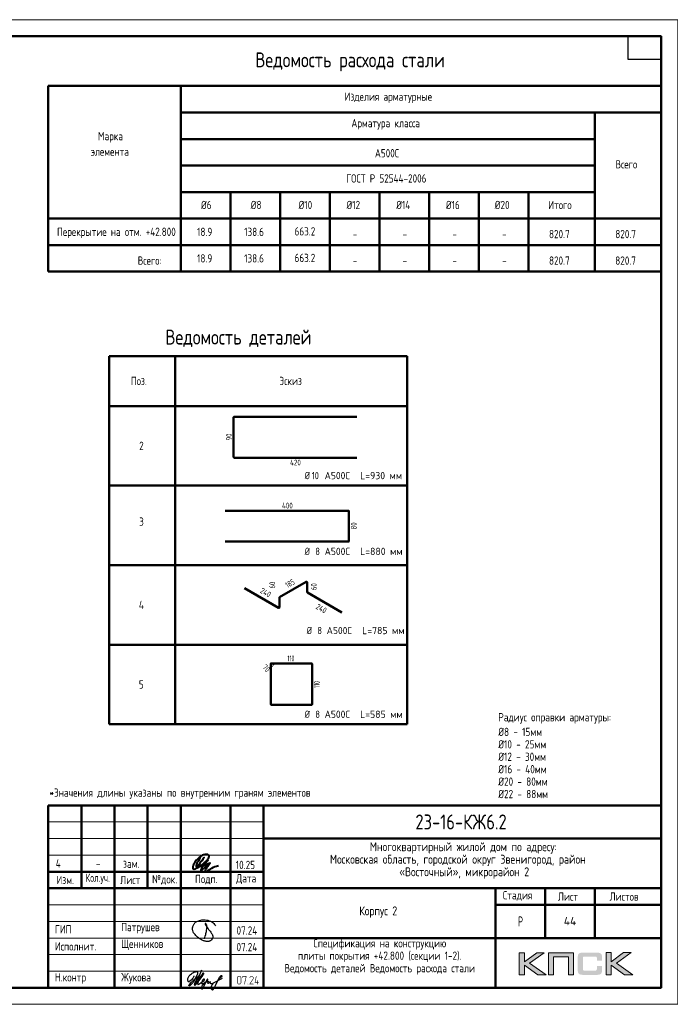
# Model space of a CAD drawing. Header units: millimetres. Extents: x 40580 to 1168286, y -220995 to 81020.
# Tile 335 of 419: x 889707 to 909345, y -128368 to -98668. Entities that reach past the tile are written whole.
import ezdxf

# ---------------------------------------------------------------- set-up
doc = ezdxf.new("R2010")
doc.units = ezdxf.units.MM
doc.layers.add('Standard', color=7, linetype='Continuous', lineweight=25)
doc.layers.add('Основная', color=7, linetype='Continuous', lineweight=40)
doc.styles.add('GOST 2.304', font='isocpeur.ttf', dxfattribs={"width": 0.8})
doc.styles.add('GOST 2.304-81', font='txt')
doc.styles.add('ISOCPEUR', font='isocpeur.ttf')
doc.styles.get("Standard").update_dxf_attribs({"font": 'isocpeur.ttf'})

# ---------------------------------------------------------------- blocks, each defined once
blk = doc.blocks.new('яяя')
at = {"lineweight": 30}
for points in [[(345424, 110432), (345425, 110410), (345424, 110397), (345417, 110379), (345406, 110350), (345390, 110319), (345357, 110275), (345310, 110221), (345265, 110176), (345198, 110110), (345161, 110077), (345133, 110066), (345116, 110066), (345102, 110075), (345090, 110091), (345082, 110115), (345074, 110146), (345066, 110182), (345064, 110206), (345067, 110234), (345077, 110278), (345095, 110320), (345114, 110361), (345134, 110395), (345159, 110428), (345195, 110469), (345228, 110506), (345284, 110560), (345331, 110595), (345379, 110625), (345435, 110648), (345486, 110670), (345532, 110686), (345573, 110696), (345605, 110698), (345621, 110695), (345635, 110687), (345648, 110671), (345656, 110649), (345659, 110625), (345659, 110583), (345656, 110553), (345647, 110523), (345635, 110489), (345387, 110033), (345349, 109985), (345311, 109948), (345247, 109889), (345209, 109858), (345192, 109844), (345180, 109837), (345157, 109833), (345150, 109835), (345140, 109842), (345135, 109856), (345138, 109881), (345148, 109892), (345183, 109930), (345267, 110024), (345343, 110105), (345455, 110213), (345617, 110343), (345775, 110456), (345811, 110526), (345838, 110607), (345890, 110740), (345902, 110771), (345698, 110295), (345672, 110226), (345626, 110132), (345572, 110032), (345518, 109953), (345481, 109918), (345497, 110001), (345567, 110147), (345655, 110301), (345760, 110442)], [(345481, 109918), (345476, 109896), (345475, 109874), (345485, 109861), (345506, 109866), (345539, 109891), (345632, 109983), (345968, 110450), (346022, 110527), (346029, 110560), (346027, 110579), (346026, 110590), (346010, 110605), (345993, 110609), (345975, 110601), (345962, 110584), (345954, 110562), (345857, 110421), (345783, 110292), (345741, 110183), (345701, 110079), (345665, 109985), (345660, 109952), (345666, 109929), (345669, 109915), (345682, 109910), (345702, 109914), (345735, 109941), (345846, 110007), (346065, 110160), (346075, 110193), (346070, 110217), (346066, 110236), (346052, 110241), (346030, 110241), (346007, 110228), (345978, 110203), (345960, 110164), (345892, 110010), (345895, 109986), (345904, 109966), (345925, 109964), (345969, 109968), (346045, 110000), (346218, 110114), (346261, 110154), (346280, 110184), (346282, 110210), (346278, 110225), (346263, 110229), (346241, 110222), (346220, 110198), (346162, 110049), (345989, 109904), (345932, 109849), (345906, 109805), (345891, 109739), (345890, 109690), (345899, 109652), (345924, 109647), (345956, 109655), (345980, 109674), (346058, 109838), (346158, 110046), (346261, 110098), (346314, 110120), (346292, 110079), (346269, 110036), (346261, 110008), (346267, 109998), (346293, 109998), (346363, 110039), (346445, 110095), (346421, 110068), (346414, 110040), (346407, 110011), (346416, 109990), (346466, 109972), (346509, 109977), (346574, 109984), (347172, 110293)], [(346586, 109971), (346543, 109917), (346509, 109873), (346489, 109825), (346475, 109767), (346472, 109710), (346478, 109675), (346485, 109641), (346501, 109621), (346517, 109602), (346542, 109589), (346568, 109592), (346605, 109620), (346680, 109731), (346736, 109842), (346865, 110115), (346962, 110290), (346969, 110318), (346979, 110360), (347013, 110403), (347056, 110434), (347091, 110450), (347109, 110450), (347121, 110434), (347115, 110405), (347072, 110355), (347012, 110307), (346924, 110222)]]:
    blk.add_lwpolyline(points, dxfattribs=at)
blk = doc.blocks.new('Из_буфера32210')
at = {"color": 7, "lineweight": 25}
blk.add_lwpolyline([(357, 84), (386, 160), (399, 213), (405, 239), (412, 268), (420, 299), (427, 339), (434, 380), (437, 414), (438, 442), (436, 466), (430, 489), (425, 504), (417, 519), (409, 531), (405, 535), (403, 536), (400, 539), (394, 541), (387, 543), (383, 542), (379, 539), (377, 534), (377, 528), (379, 523), (438, 428), (470, 382), (484, 365), (504, 341), (528, 310), (551, 280), (562, 264), (575, 247), (582, 235), (589, 220), (599, 198), (606, 184), (610, 167), (611, 155), (612, 143), (611, 127), (609, 116), (603, 96), (596, 82), (588, 69), (579, 56), (563, 43), (551, 34), (539, 25), (524, 16), (511, 10), (494, 5), (481, 3), (456, 0), (432, 1), (415, 3), (396, 6), (375, 11), (355, 19), (336, 24), (310, 31), (293, 39), (269, 53), (243, 69), (223, 80), (202, 93), (180, 109), (152, 128), (126, 152), (98, 182), (77, 211), (52, 241), (32, 266), (20, 293), (8, 329), (3, 348), (1, 373), (0, 393), (1, 417), (6, 440), (13, 454), (20, 476), (26, 497), (38, 517), (47, 529), (60, 548), (75, 563), (95, 581), (115, 593), (135, 606), (161, 618), (187, 628), (213, 638), (251, 647), (282, 653), (319, 655), (353, 655), (384, 652), (418, 648), (460, 641), (503, 628), (544, 611), (579, 594), (611, 573), (639, 545), (666, 515), (679, 496), (694, 471)], dxfattribs=at)

msp = doc.modelspace()

# ---------------------------------------------------------------- hatches: boundary and pattern name
h = msp.add_hatch(color=256)
h.paths.add_polyline_path([(905541.2, -126811.5), (905313.7, -126811.5), (904941.7, -127091.6), (904941.7, -126811.5), (904784.1, -126811.5), (904784.1, -127483.6), (904941.7, -127483.6), (904941.7, -127188.4), (905344.2, -127483.6), (905595.9, -127483.6), (905095.2, -127128.2)])
h.paths.add_polyline_path([(905824, -126938.1), (906269.3, -126938.1), (906269.3, -127483.6), (906425.6, -127483.6), (906425.6, -126811.5), (906259, -126811.5), (905667.8, -126811.5), (905667.8, -126970.6), (905667.8, -127483.6), (905824, -127483.6)])
h.paths.add_polyline_path([(907563.8, -126808.1), (907406.1, -126808.1), (907406.1, -127480.9), (907563.8, -127480.9), (907563.8, -127184.9), (907966.2, -127480.9), (908217.9, -127480.9), (907717.3, -127124.7), (908163.3, -126808.1), (907936.5, -126808.1), (907563.8, -127088.1)])
msp.add_hatch(color=256).paths.add_polyline_path([(907274.8, -126882.7), (907272.7, -126875.1), (907269.9, -126868.9), (907266.5, -126862.7), (907263, -126856.5), (907259.5, -126851.6), (907255.4, -126846.8), (907251.2, -126841.9), (907247.1, -126837.8), (907241.6, -126834.3), (907236, -126830.2), (907229.8, -126826.7), (907222.9, -126824), (907216, -126821.2), (907208.4, -126818.4), (907200.8, -126816.4), (907182.8, -126812.9), (907163.4, -126810.1), (907142, -126808.7), (907118.5, -126808.1), (906717.4, -126808.1), (906693.9, -126808.7), (906673.2, -126810.1), (906653.1, -126812.9), (906635.8, -126816.4), (906627.5, -126819.1), (906619.9, -126821.2), (906613, -126824), (906606.8, -126827.4), (906600.6, -126830.2), (906594.3, -126834.3), (906589.5, -126837.8), (906584.7, -126841.9), (906580.5, -126846.8), (906577.1, -126851.6), (906572.9, -126856.5), (906569.4, -126862.7), (906566.7, -126868.9), (906563.9, -126875.8), (906561.2, -126882.7), (906559.1, -126890.3), (906555.6, -126906.9), (906552.9, -126924.9), (906550.8, -126945), (906550.8, -126967.1), (906550.8, -127321.1), (906550.8, -127343.3), (906552.9, -127363.3), (906555.6, -127382), (906559.1, -127398.6), (906561.2, -127406.2), (906563.9, -127413.1), (906566.7, -127420), (906569.4, -127426.2), (906572.9, -127431.8), (906577.1, -127437.3), (906580.5, -127442.1), (906584.7, -127447), (906589.5, -127451.1), (906595, -127454.6), (906600.6, -127458), (906606.8, -127461.5), (906613, -127465), (906620.6, -127467), (906627.5, -127469.8), (906635.8, -127471.9), (906653.1, -127476), (906673.2, -127478.1), (906694.6, -127480.2), (906717.4, -127480.9), (907118.5, -127480.9), (907142, -127480.2), (907163.4, -127478.8), (907182.8, -127476), (907200.1, -127472.6), (907208.4, -127469.8), (907216, -127467.7), (907222.9, -127465), (907229.8, -127461.5), (907236, -127458.7), (907241.6, -127454.6), (907247.1, -127451.1), (907251.2, -127447), (907255.4, -127442.8), (907259.5, -127437.3), (907263, -127432.5), (907266.5, -127426.2), (907269.9, -127420), (907272.7, -127413.8), (907274.8, -127406.2), (907277.5, -127398.6), (907281, -127382), (907283.7, -127364), (907285.1, -127343.3), (907285.8, -127321.1), (907285.8, -127209.8), (907128.9, -127209.8), (907128.9, -127300.4), (907128.9, -127306.6), (907128.2, -127312.8), (907126.8, -127318.4), (907125.4, -127323.9), (907123.3, -127328.7), (907121.2, -127332.9), (907118.5, -127337), (907115, -127340.5), (907111.6, -127343.9), (907107.4, -127346.7), (907102.6, -127348.8), (907097.7, -127350.9), (907092.9, -127352.2), (907086.7, -127352.9), (907080.4, -127353.6), (907074.2, -127354.3), (906750.6, -127354.3), (906745.1, -127353.6), (906740.2, -127352.9), (906736.1, -127350.9), (906731.9, -127348.8), (906727.8, -127346), (906724.3, -127343.3), (906720.9, -127339.8), (906718.1, -127335.6), (906715.3, -127331.5), (906713.3, -127327.4), (906711.2, -127322.5), (906709.8, -127317.7), (906707.7, -127308), (906707.1, -127298.3), (906707.1, -126975.4), (906707.1, -126969.9), (906707.7, -126964.3), (906709.1, -126959.5), (906710.5, -126954.6), (906711.9, -126950.5), (906714, -126947), (906716.7, -126943.6), (906719.5, -126940.1), (906723, -126937.4), (906726.4, -126934.6), (906730.6, -126932.5), (906734.7, -126931.1), (906739.6, -126929.8), (906744.4, -126929.1), (906749.9, -126928.4), (906755.5, -126928.4), (907074.2, -126928.4), (907080.4, -126928.4), (907086.7, -126929.1), (907092.2, -126930.4), (907097, -126931.8), (907101.9, -126933.9), (907106.7, -126936), (907110.9, -126939.4), (907114.3, -126942.2), (907117.8, -126946.3), (907120.6, -126950.5), (907123.3, -126954.6), (907125.4, -126959.5), (907126.8, -126964.3), (907128.2, -126969.9), (907128.9, -126976.1), (907128.9, -126982.3), (907128.9, -127056.3), (907285.8, -127056.3), (907285.8, -126967.1), (907285.1, -126945), (907283.7, -126924.9), (907281, -126906.9), (907276.8, -126890.3)])
at = {"layer": 'Standard', "linetype": 'Continuous', "lineweight": 25, "transparency": 33554687}
h = msp.add_hatch(color=7, dxfattribs=at)
h.paths.add_polyline_path([(896393.5, -127713.9), (896393.5, -127716.6), (896393.3, -127719.3), (896393, -127721.9), (896392.5, -127724.4), (896392, -127727), (896391.3, -127729.4), (896390.6, -127731.9), (896389.6, -127734.2), (896388.6, -127736.5), (896387.4, -127738.8), (896386.2, -127741.1), (896384.7, -127743.2), (896383.3, -127745.4), (896381.6, -127747.4), (896379.8, -127749.5), (896377.9, -127751.5), (896375.9, -127753.4), (896373.9, -127755.1), (896371.8, -127756.9), (896369.7, -127758.3), (896367.5, -127759.8), (896365.2, -127761), (896363, -127762.3), (896360.6, -127763.2), (896358.3, -127764.2), (896355.8, -127765), (896353.3, -127765.7), (896350.8, -127766.2), (896348.2, -127766.7), (896345.5, -127766.9), (896342.9, -127767.2), (896340.1, -127767.2), (896322.3, -127767.2), (896319.8, -127767.2), (896317.2, -127766.9), (896314.7, -127766.7), (896312.3, -127766.2), (896309.9, -127765.7), (896307.5, -127765), (896305.1, -127764.3), (896302.8, -127763.3), (896300.5, -127762.3), (896298.3, -127761.1), (896296, -127759.9), (896293.8, -127758.4), (896291.7, -127757), (896289.6, -127755.3), (896287.4, -127753.6), (896285.4, -127751.6), (896283.4, -127749.7), (896281.6, -127747.6), (896279.8, -127745.6), (896278.3, -127743.4), (896276.7, -127741.3), (896275.5, -127739), (896274.2, -127736.8), (896273.2, -127734.4), (896272.1, -127732.1), (896271.4, -127729.6), (896270.6, -127727.1), (896270.1, -127724.6), (896269.6, -127722), (896269.3, -127719.3), (896269.1, -127716.7), (896269.1, -127713.9), (896269.1, -127571.8), (896269.1, -127569.1), (896269.3, -127566.5), (896269.6, -127563.9), (896270, -127561.5), (896270.5, -127558.9), (896271.2, -127556.5), (896272, -127554.1), (896272.9, -127551.8), (896273.9, -127549.5), (896275.1, -127547.2), (896276.3, -127545), (896277.8, -127542.8), (896279.2, -127540.6), (896280.9, -127538.5), (896282.6, -127536.5), (896284.5, -127534.5), (896286.5, -127532.5), (896288.5, -127530.7), (896290.5, -127529), (896292.7, -127527.5), (896294.8, -127526), (896297.1, -127524.7), (896299.3, -127523.5), (896301.7, -127522.5), (896304.1, -127521.5), (896306.5, -127520.7), (896309, -127520), (896311.6, -127519.5), (896314.2, -127519), (896316.8, -127518.7), (896319.5, -127518.5), (896322.3, -127518.5), (896340.1, -127518.5), (896342.8, -127518.5), (896345.4, -127518.7), (896348.1, -127519), (896350.6, -127519.4), (896353.2, -127519.9), (896355.6, -127520.7), (896358.1, -127521.4), (896360.4, -127522.4), (896362.8, -127523.3), (896365, -127524.6), (896367.3, -127525.8), (896369.4, -127527.2), (896371.6, -127528.7), (896373.7, -127530.4), (896375.7, -127532.1), (896377.7, -127534), (896379.7, -127536), (896381.4, -127538), (896383.1, -127540.1), (896384.6, -127542.2), (896386.1, -127544.4), (896387.3, -127546.6), (896388.6, -127548.9), (896389.6, -127551.2), (896390.6, -127553.6), (896391.3, -127556.1), (896392, -127558.5), (896392.5, -127561.1), (896393, -127563.7), (896393.3, -127566.3), (896393.5, -127569), (896393.5, -127571.8)], flags=16)
h.paths.add_polyline_path([(896375.8, -127713.9), (896375.8, -127571.7), (896375.8, -127568.1), (896375.2, -127564.7), (896374.5, -127561.3), (896373.2, -127558.2), (896371.9, -127555), (896369.9, -127552.2), (896368, -127549.3), (896365.3, -127546.7), (896362.7, -127544), (896359.8, -127542.1), (896356.9, -127540.1), (896353.8, -127538.8), (896350.6, -127537.5), (896347.2, -127536.8), (896343.8, -127536.2), (896340.1, -127536.2), (896322.3, -127536.2), (896318.6, -127536.2), (896315.2, -127536.8), (896311.8, -127537.5), (896308.7, -127538.8), (896305.5, -127540.1), (896302.6, -127542), (896299.8, -127544), (896297.2, -127546.6), (896294.6, -127549.2), (896292.6, -127552), (896290.7, -127554.9), (896289.4, -127558.1), (896288.1, -127561.2), (896287.4, -127564.6), (896286.8, -127568), (896286.8, -127571.7), (896286.8, -127713.9), (896286.8, -127717.5), (896287.4, -127720.9), (896288.1, -127724.2), (896289.5, -127727.4), (896290.8, -127730.5), (896292.8, -127733.4), (896294.8, -127736.3), (896297.5, -127738.9), (896300.2, -127741.6), (896303.1, -127743.5), (896306, -127745.5), (896309.1, -127746.8), (896312.2, -127748.2), (896315.5, -127748.8), (896318.8, -127749.5), (896322.3, -127749.5), (896340.1, -127749.5), (896343.7, -127749.5), (896347.1, -127748.8), (896350.4, -127748.2), (896353.6, -127746.9), (896356.7, -127745.7), (896359.6, -127743.8), (896362.5, -127741.9), (896365.1, -127739.3), (896367.8, -127736.8), (896369.8, -127734), (896371.8, -127731.1), (896373.2, -127727.9), (896374.5, -127724.8), (896375.2, -127721.3), (896375.8, -127717.8)])
for points in [[(896553.3, -127529.3), (896499.9, -127760.3), (896499.6, -127761.1), (896498.8, -127762.3), (896498, -127763.6), (896496.7, -127765.4), (896491.3, -127767.2), (896489.7, -127767.2), (896488.1, -127766.6), (896486.5, -127766.1), (896484.9, -127765), (896484.2, -127764.5), (896483.7, -127763.8), (896483.2, -127763.1), (896482.8, -127762.3), (896482.4, -127761.5), (896482.3, -127760.6), (896482.1, -127759.7), (896482.1, -127758.6), (896482.4, -127756.3), (896533.4, -127536.2), (896446.6, -127536.2), (896446.6, -127553.8), (896446.6, -127554.8), (896446.5, -127555.8), (896446.3, -127556.7), (896446, -127557.6), (896445.7, -127558.4), (896445.2, -127559.2), (896444.8, -127559.9), (896444.1, -127560.5), (896442.9, -127561.6), (896441.3, -127562.1), (896439.7, -127562.6), (896437.8, -127562.6), (896437.3, -127562.6), (896436.6, -127562.5), (896436, -127562.4), (896435.2, -127562.1), (896434.5, -127561.8), (896433.5, -127561.4), (896432.6, -127561), (896431.6, -127560.5), (896430.9, -127560), (896430.4, -127559.3), (896429.9, -127558.6), (896429.6, -127557.8), (896429.2, -127556.9), (896429.1, -127555.9), (896428.9, -127554.9), (896428.9, -127553.8), (896428.9, -127527.3), (896428.9, -127526.2), (896429, -127525.3), (896429.2, -127524.3), (896429.5, -127523.5), (896429.7, -127522.6), (896430.2, -127521.9), (896430.6, -127521.3), (896431.1, -127520.7), (896431.7, -127520.1), (896432.4, -127519.7), (896433.1, -127519.3), (896433.9, -127519), (896434.7, -127518.8), (896435.7, -127518.6), (896436.7, -127518.5), (896437.8, -127518.5), (896544.6, -127518.5), (896546.7, -127518.5), (896548.3, -127519), (896550, -127519.6), (896551.2, -127520.7), (896552.4, -127521.8), (896553.1, -127523.3), (896553.7, -127524.8), (896553.7, -127526.6)], [(896757.2, -127767.2), (896651, -127767.2), (896649.4, -127767.2), (896647.8, -127766.5), (896646.3, -127765.8), (896644.8, -127764.3), (896643.5, -127762.8), (896642.9, -127761.1), (896642.3, -127759.5), (896642.3, -127757.6), (896642.3, -127756.3), (896642.6, -127755.3), (896642.9, -127754.2), (896643.5, -127753.3), (896741.2, -127605.8), (896744.9, -127598.9), (896747.6, -127592.7), (896748.6, -127589.5), (896749.2, -127586.2), (896749.7, -127582.9), (896749.7, -127579.5), (896749.7, -127577.3), (896749.5, -127575.1), (896749.2, -127573), (896748.8, -127570.9), (896748.3, -127568.8), (896747.6, -127566.8), (896747, -127564.9), (896746.1, -127563), (896745.1, -127561.1), (896744, -127559.3), (896742.9, -127557.4), (896741.5, -127555.7), (896740.1, -127554), (896738.5, -127552.3), (896736.9, -127550.7), (896735.1, -127549.2), (896733.5, -127547.7), (896731.8, -127546.5), (896730, -127545.2), (896728.1, -127544), (896726.2, -127542.9), (896724.2, -127541.9), (896722.2, -127540.9), (896720, -127540), (896717.8, -127539.2), (896715.6, -127538.5), (896713.4, -127537.9), (896711.2, -127537.4), (896709, -127537), (896706.8, -127536.8), (896704.6, -127536.5), (896702.4, -127536.5), (896699.3, -127536.5), (896696.3, -127537), (896693.3, -127537.4), (896690.4, -127538.3), (896687.6, -127539.1), (896684.8, -127540.4), (896682.1, -127541.7), (896679.4, -127543.4), (896676.8, -127545.1), (896674.4, -127547.4), (896672.1, -127549.7), (896669.9, -127552.6), (896667.8, -127555.5), (896665.9, -127559), (896664, -127562.5), (896662.4, -127566.6), (896661.8, -127568.1), (896661.1, -127569.1), (896660.3, -127570.2), (896659.3, -127570.9), (896658.4, -127571.4), (896657.1, -127571.8), (896655.9, -127572.2), (896654.4, -127572.5), (896652.5, -127572.5), (896650.9, -127571.9), (896649.2, -127571.3), (896647.9, -127570.1), (896647.2, -127569.5), (896646.7, -127568.8), (896646.1, -127568.1), (896645.8, -127567.3), (896645.5, -127566.5), (896645.3, -127565.7), (896645.1, -127564.8), (896645.1, -127563.8), (896645.6, -127560.6), (896646.6, -127557.9), (896647.6, -127555.4), (896648.7, -127552.9), (896649.9, -127550.5), (896651.1, -127548.1), (896652.4, -127545.9), (896653.7, -127543.7), (896655.2, -127541.7), (896656.7, -127539.7), (896658.2, -127537.8), (896659.8, -127536), (896661.5, -127534.3), (896663.3, -127532.6), (896665.1, -127531.1), (896667, -127529.6), (896668.9, -127528.2), (896672.4, -127525.8), (896676.2, -127524), (896680, -127522.1), (896684.1, -127520.9), (896688.2, -127519.7), (896692.5, -127519.1), (896696.8, -127518.5), (896701.5, -127518.5), (896704.6, -127518.5), (896707.7, -127518.8), (896710.8, -127519), (896713.8, -127519.6), (896716.9, -127520.1), (896719.8, -127520.9), (896722.7, -127521.7), (896725.6, -127522.8), (896728.4, -127523.9), (896731.2, -127525.3), (896733.9, -127526.6), (896736.6, -127528.3), (896739.3, -127529.9), (896741.9, -127531.8), (896744.5, -127533.7), (896747, -127535.9), (896749.6, -127538.2), (896751.9, -127540.6), (896754.2, -127543), (896756.2, -127545.5), (896758.1, -127548), (896759.8, -127550.6), (896761.4, -127553.2), (896762.7, -127555.9), (896764, -127558.7), (896765, -127561.5), (896766, -127564.4), (896766.6, -127567.3), (896767.3, -127570.3), (896767.6, -127573.3), (896768, -127576.4), (896768, -127579.6), (896768, -127584), (896767.3, -127588.3), (896766.6, -127592.6), (896765.3, -127596.8), (896764.6, -127598.9), (896763.7, -127601.1), (896762.8, -127603.3), (896761.6, -127605.7), (896760.5, -127608.1), (896759.1, -127610.6), (896757.7, -127613.1), (896756, -127615.8), (896667.7, -127749.5), (896757.2, -127749.5), (896758.9, -127749.5), (896760.4, -127750.2), (896762, -127750.8), (896763.3, -127752.2), (896764.7, -127753.6), (896765.4, -127755.1), (896766.1, -127756.6), (896766.1, -127758.3), (896766.1, -127759.9), (896765.5, -127761.4), (896764.9, -127762.9), (896763.8, -127764.3), (896763.2, -127765), (896762.5, -127765.6), (896761.8, -127766.1), (896761, -127766.5), (896760.2, -127766.8), (896759.2, -127767), (896758.3, -127767.2)], [(896890.7, -127696.2), (896917.6, -127696.2), (896919.3, -127696.2), (896920.8, -127696.9), (896922.3, -127697.6), (896923.7, -127698.9), (896925.1, -127700.3), (896925.8, -127701.8), (896926.5, -127703.4), (896926.5, -127705.1), (896926.5, -127706.6), (896925.9, -127708.1), (896925.3, -127709.7), (896924.1, -127711.1), (896923.6, -127711.8), (896922.9, -127712.3), (896922.2, -127712.8), (896921.3, -127713.2), (896920.5, -127713.5), (896919.6, -127713.7), (896918.6, -127713.9), (896917.6, -127713.9), (896890.7, -127713.9), (896890.7, -127758.3), (896890.7, -127759.4), (896890.6, -127760.4), (896890.4, -127761.3), (896890.1, -127762.2), (896889.8, -127763), (896889.3, -127763.7), (896888.9, -127764.5), (896888.2, -127765.1), (896887, -127766.2), (896885.4, -127766.7), (896883.8, -127767.2), (896881.9, -127767.2), (896881.4, -127767.2), (896880.8, -127767.1), (896880.1, -127767), (896879.4, -127766.7), (896878.6, -127766.4), (896877.7, -127766), (896876.7, -127765.6), (896875.7, -127765.1), (896875, -127764.6), (896874.5, -127763.9), (896874, -127763.2), (896873.7, -127762.3), (896873.4, -127761.5), (896873.2, -127760.5), (896873, -127759.5), (896873, -127758.3), (896873, -127713.9), (896810.8, -127713.9), (896808.9, -127713.9), (896807.3, -127713.3), (896805.7, -127712.7), (896804.4, -127711.4), (896803.2, -127710.2), (896802.6, -127708.7), (896801.9, -127707.2), (896801.9, -127705.4), (896802.1, -127703.3), (896837.6, -127525.6), (896837.9, -127523.8), (896838.7, -127522.5), (896839.4, -127521.1), (896840.7, -127520.3), (896846.2, -127518.5), (896847.9, -127518.5), (896849.5, -127519.1), (896851.1, -127519.7), (896852.5, -127520.9), (896853.2, -127521.5), (896853.7, -127522.2), (896854.2, -127522.9), (896854.5, -127523.7), (896854.9, -127524.4), (896855.1, -127525.3), (896855.2, -127526.2), (896855.2, -127527.2), (896855, -127529.1), (896821.6, -127696.2), (896873, -127696.2), (896873, -127651.6), (896873, -127650.1), (896873.7, -127648.6), (896874.4, -127647.1), (896875.8, -127645.7), (896876.4, -127644.9), (896877.2, -127644.4), (896877.9, -127643.8), (896878.7, -127643.5), (896879.4, -127643.1), (896880.2, -127642.9), (896881, -127642.7), (896881.9, -127642.7), (896883.5, -127642.7), (896885, -127643.3), (896886.5, -127643.9), (896887.9, -127645), (896888.6, -127645.6), (896889.1, -127646.3), (896889.7, -127647), (896890, -127647.8), (896890.4, -127648.7), (896890.5, -127649.6), (896890.7, -127650.6), (896890.7, -127651.6)], [(896597.6, -127749.5), (896599.3, -127749.5), (896600.8, -127750.2), (896602.3, -127750.8), (896603.7, -127752.2), (896605.1, -127753.6), (896605.8, -127755.1), (896606.4, -127756.6), (896606.4, -127758.3), (896606.4, -127759.9), (896605.9, -127761.4), (896605.3, -127762.9), (896604.1, -127764.3), (896603.6, -127765), (896602.9, -127765.6), (896602.2, -127766.1), (896601.4, -127766.5), (896600.5, -127766.8), (896599.6, -127767), (896598.7, -127767.2), (896597.6, -127767.2), (896595.6, -127767.2), (896593.9, -127766.6), (896592.3, -127765.9), (896591, -127764.7), (896589.9, -127763.3), (896589.3, -127761.7), (896588.7, -127760.1), (896588.7, -127758.3), (896588.7, -127757.3), (896589.3, -127755.9), (896589.8, -127754.5), (896590.9, -127752.8), (896591.4, -127752), (896592.1, -127751.4), (896592.8, -127750.7), (896593.6, -127750.3), (896594.5, -127749.9), (896595.4, -127749.7), (896596.4, -127749.5)]]:
    msp.add_hatch(color=7, dxfattribs=at).paths.add_polyline_path(points, flags=16)

# ---------------------------------------------------------------- linework, layer by layer
at = {"lineweight": 0}
for points in [[(904784.1, -127483.6), (904784.1, -126811.5), (904941.7, -126811.5), (904941.7, -127091.6), (905313.7, -126811.5), (905541.2, -126811.5), (905095.2, -127128.2), (905595.9, -127483.6), (905344.2, -127483.6), (904941.7, -127188.4), (904941.7, -127483.6), (904784.1, -127483.6)], [(905824, -127483.6), (905824, -126938.1), (906269.3, -126938.1), (906269.3, -127483.6), (906425.6, -127483.6), (906425.6, -126811.5), (906259, -126811.5), (905667.8, -126811.5), (905667.8, -126970.6), (905667.8, -127483.6), (905824, -127483.6)], [(907406.1, -127480.9), (907406.1, -126808.1), (907563.8, -126808.1), (907563.8, -127088.1), (907936.5, -126808.1), (908163.3, -126808.1), (907717.3, -127124.7), (908217.9, -127480.9), (907966.2, -127480.9), (907563.8, -127184.9), (907563.8, -127480.9), (907406.1, -127480.9)]]:
    msp.add_lwpolyline(points, close=True, dxfattribs=at)
at = {"layer": 'Standard', "color": 7, "linetype": 'Continuous', "lineweight": 50, "transparency": 33554687}
for p, q in [((890568.3, -100668.4), (890568.3, -106268.4)), ((890568.3, -100668.4), (909068.3, -100668.4)), ((894568.3, -100668.4), (894568.3, -106268.4)), ((909068.3, -100668.4), (909068.3, -106268.4)), ((894568.3, -101468.4), (909068.3, -101468.4)), ((907068.3, -101468.4), (907068.3, -106268.4)), ((909068.3, -101468.4), (909068.3, -106268.4)), ((894568.3, -102268.4), (894568.3, -106268.4)), ((894568.3, -102268.4), (907068.3, -102268.4)), ((894568.3, -103068.4), (907068.3, -103068.4)), ((894568.3, -103868.4), (894568.3, -106268.4)), ((894568.3, -103868.4), (894568.3, -106268.4)), ((894568.3, -103868.4), (894568.3, -106268.4)), ((894568.3, -103868.4), (894568.3, -106268.4)), ((894568.3, -103868.4), (894568.3, -106268.4)), ((894568.3, -103868.4), (907068.3, -103868.4)), ((896068.3, -103868.4), (896068.3, -106268.4)), ((896068.3, -103868.4), (896068.3, -106268.4)), ((897568.3, -103868.4), (897568.3, -106268.4)), ((899068.3, -103868.4), (899068.3, -106268.4)), ((900568.3, -103868.4), (900568.3, -106268.4)), ((902068.3, -103868.4), (902068.3, -106268.4)), ((903568.3, -103868.4), (903568.3, -106268.4)), ((905068.3, -103868.4), (905068.3, -106268.4)), ((905068.3, -103868.4), (905068.3, -106268.4)), ((890568.3, -104668.4), (909068.3, -104668.4)), ((890568.3, -105468.4), (909068.3, -105468.4)), ((890568.3, -106268.4), (909068.3, -106268.4)), ((909068.3, -106268.4), (890568.3, -106268.4)), ((890568.3, -106268.4), (909068.3, -106268.4)), ((892404, -108821.7), (901404, -108821.7)), ((892404, -110321.7), (892404, -108821.7)), ((894404, -110321.7), (894404, -108821.7)), ((901404, -110321.7), (901404, -108821.7)), ((901404, -110321.7), (901404, -108821.7)), ((892404, -110321.7), (901404, -110321.7)), ((892404, -110321.7), (892404, -112721.7)), ((892404, -110321.7), (901404, -110321.7)), ((894404, -110321.7), (894404, -112721.7)), ((901404, -110321.7), (901404, -112721.7)), ((901404, -110321.7), (901404, -112721.7)), ((896165.2, -111864.2), (896165.2, -110660.5)), ((896182.2, -110643.4), (899878.7, -110643.4)), ((899878.7, -111881.3), (896182.2, -111881.3)), ((892404, -112721.7), (901404, -112721.7)), ((892404, -112721.7), (892404, -115121.7)), ((892404, -112721.7), (901404, -112721.7)), ((894404, -112721.7), (894404, -115121.7)), ((901404, -112721.7), (901404, -115121.7)), ((901404, -112721.7), (901404, -115121.7)), ((895909.3, -113478.4), (899635.4, -113478.4)), ((899646.4, -113489.4), (899646.4, -114401.7)), ((899635.4, -114412.7), (895909.3, -114412.7)), ((892404, -115121.7), (901404, -115121.7)), ((892404, -115121.7), (892404, -119921.7)), ((892404, -115121.7), (901404, -115121.7)), ((894404, -115121.7), (894404, -119921.7)), ((901404, -115121.7), (901404, -119921.7)), ((901404, -115121.7), (901404, -119921.7)), ((897522.5, -116412), (896492.6, -115817.3)), ((898358.2, -115624.8), (897553.7, -116089.3)), ((898381.6, -115934), (898381.6, -115638.3)), ((897545.9, -116102.8), (897545.9, -116398.5)), ((899435, -116551.1), (898389.4, -115947.5)), ((892404, -117521.7), (901404, -117521.7)), ((897282.5, -118144), (897282.5, -118095)), ((897282.5, -119321.8), (897282.5, -118095)), ((897323.8, -118189.8), (897285.7, -118151.7)), ((897293.3, -118084.2), (898520.2, -118084.2)), ((897293.3, -118084.2), (897342.3, -118084.2)), ((897350, -118087.3), (897388.1, -118125.5)), ((898531, -118095), (898531, -119321.8)), ((898520.2, -119332.7), (897293.3, -119332.7)), ((892404, -119921.7), (901404, -119921.7)), ((890568.3, -127868.5), (890568.3, -122368.5)), ((890568.3, -122368.5), (909068.3, -122368.5)), ((891568.3, -124868.5), (891568.3, -122368.5)), ((892568.3, -127868.5), (892568.3, -122368.5)), ((893568.3, -124868.5), (893568.3, -122368.5)), ((894568.3, -127868.5), (894568.3, -122368.5)), ((896068.3, -127868.5), (896068.3, -122368.5)), ((897068.3, -127868.5), (897068.3, -122368.5)), ((897068.3, -123368.5), (909068.3, -123368.5)), ((890568.3, -124368.5), (897068.3, -124368.5)), ((890568.3, -124368.5), (897068.3, -124368.5)), ((890568.3, -124868.5), (897068.3, -124868.5)), ((890568.3, -124868.5), (897068.3, -124868.5)), ((897068.3, -124868.5), (909068.3, -124868.5)), ((904068.3, -126368.5), (904068.3, -124868.5)), ((905568.3, -126368.5), (905568.3, -124868.5)), ((907068.3, -126368.5), (907068.3, -124868.5)), ((904068.3, -125368.5), (909068.3, -125368.5)), ((897068.3, -126368.5), (909068.3, -126368.5)), ((904068.3, -127868.5), (904068.3, -126368.5)), ((904068.3, -127868.5), (904068.3, -126368.5))]:
    msp.add_line(p, q, dxfattribs=at)
at = {"layer": 'Standard', "color": 7, "linetype": 'Continuous', "lineweight": 13, "transparency": 33554687}
for p, q in [((890568.3, -105468.4), (909068.3, -105468.4)), ((890568.3, -105468.4), (909068.3, -105468.4)), ((890568.3, -105468.4), (909068.3, -105468.4)), ((890568.3, -105468.4), (909068.3, -105468.4)), ((890568.3, -105468.4), (909068.3, -105468.4)), ((890568.3, -105468.4), (909068.3, -105468.4)), ((890568.3, -105468.4), (909068.3, -105468.4)), ((890568.3, -105468.4), (909068.3, -105468.4)), ((890568.3, -105468.4), (909068.3, -105468.4)), ((890568.3, -122868.5), (897068.3, -122868.5)), ((890568.3, -123368.5), (897068.3, -123368.5)), ((890568.3, -123868.5), (897068.3, -123868.5)), ((890568.3, -125368.5), (897068.3, -125368.5)), ((890568.3, -125868.5), (897068.3, -125868.5)), ((890568.3, -125868.5), (897068.3, -125868.5)), ((890568.3, -126368.5), (897068.3, -126368.5)), ((890568.3, -126368.5), (897068.3, -126368.5)), ((890568.3, -126868.5), (897068.3, -126868.5)), ((890568.3, -127368.5), (897068.3, -127368.5))]:
    msp.add_line(p, q, dxfattribs=at)
at = {"layer": 'Standard', "color": 7, "linetype": 'Continuous', "lineweight": 35, "transparency": 33554687}
for p, q in [((892404, -108821.7), (901404, -108821.7)), ((892404, -110321.7), (892404, -108821.7)), ((892404, -108821.7), (892404, -112721.7)), ((894404, -108821.7), (894404, -112721.7)), ((901404, -110321.7), (901404, -108821.7)), ((901404, -108821.7), (901404, -112721.7)), ((901404, -110321.7), (901404, -108821.7)), ((901404, -108821.7), (901404, -112721.7)), ((901404, -110321.7), (892404, -110321.7)), ((892404, -111221.7), (892404, -115121.7)), ((892404, -113621.7), (892404, -119921.7))]:
    msp.add_line(p, q, dxfattribs=at)
at = {"layer": 'Standard', "color": 7, "linetype": 'Continuous', "lineweight": -3, "transparency": 33554687}
for p, q in [((892404, -112721.7), (901404, -112721.7)), ((892404, -115121.7), (901404, -115121.7)), ((892404, -117521.7), (901404, -117521.7)), ((892404, -119921.7), (901404, -119921.7))]:
    msp.add_line(p, q, dxfattribs=at)
at = {"layer": 'Standard', "color": 7, "linetype": 'Continuous', "lineweight": 25, "transparency": 33554687}
for p, q in [((909068.3, -127868.5), (909068.3, -122368.5)), ((890568.3, -127868.5), (909068.3, -127868.5)), ((890568.3, -127868.5), (909068.3, -127868.5)), ((890568.3, -127868.5), (909068.3, -127868.5))]:
    msp.add_line(p, q, dxfattribs=at)
at = {"layer": 'Standard', "color": 7, "linetype": 'Continuous', "lineweight": 13, "transparency": 33554687}
msp.add_lwpolyline([(867568.3, -128368.4), (909568.3, -128368.4), (909568.3, -98668.4), (867568.3, -98668.4), (867568.3, -128368.4)], close=True, dxfattribs=at)
at = {"layer": 'Standard', "color": 7, "linetype": 'Continuous', "lineweight": 50, "transparency": 33554687}
msp.add_lwpolyline([(869568.3, -99168.4), (909068.3, -99168.4), (909068.3, -127868.4), (869568.3, -127868.4), (869568.3, -99168.4)], close=True, dxfattribs=at)
at = {"layer": 'Standard', "color": 7, "linetype": 'Continuous', "lineweight": 25, "transparency": 33554687}
msp.add_lwpolyline([(909068.3, -99168.4), (909068.3, -99868.4), (908068.3, -99868.4), (908068.3, -99168.4), (909068.3, -99168.4)], close=True, dxfattribs=at)
at = {"layer": 'Standard', "color": 7, "linetype": 'Continuous', "lineweight": 50, "transparency": 33554687}
for centre, radius, start, end in [((896182.2, -110660.5), 17.1, 90, 180), ((896182.2, -111864.2), 17.1, 180, 270), ((899635.4, -113489.4), 11, 0, 90), ((899635.4, -114401.7), 11, 270, 0), ((898366, -115638.3), 15.6, 0, 120), ((897561.5, -116102.8), 15.6, 120, 180), ((898397.2, -115934), 15.6, 180, 240), ((897530.3, -116398.5), 15.6, 240, 0), ((897293.3, -118095), 10.8, 90, 180), ((897293.3, -118095), 10.8, 90, 180), ((897293.3, -118144), 10.8, 180, 225), ((897342.3, -118095), 10.8, 45, 90), ((898520.2, -118095), 10.8, 0, 90), ((897293.3, -119321.8), 10.8, 180, 270), ((898520.2, -119321.8), 10.8, 270, 0)]:
    msp.add_arc(centre, radius, start, end, dxfattribs=at)
at = {"layer": 'Основная', "color": 7, "ltscale": 100}
msp.add_spline([(895161.1, -123931), (895091.7, -124057.3), (895034.7, -124179.2), (895034.7, -124207.2), (895069.4, -124189.3), (895166.7, -124084.2), (895278.5, -123936.5), (895198, -124040.6), (895135.3, -124135.6), (895143.2, -124197.1), (895202.4, -124191.5), (895280.7, -124125.6), (895372.4, -124017.1), (895423.9, -123913.1), (895417.2, -123865), (895332.9, -123848.7), (895258.4, -123859.4), (895128.6, -123944.4), (895011.2, -124054), (894954.2, -124151.3), (894932.9, -124224), (894934, -124270.9), (894974.3, -124288.8), (895042.5, -124265.4), (895230.4, -124140.1), (895384.7, -124012.6), (895229, -124223.5), (895173.5, -124320.8), (895173.4, -124339.2), (895206.9, -124322.4), (895300.9, -124225.1), (895426.1, -124109.9), (895445.1, -124105.4), (895427.2, -124147.9), (895350.2, -124259.8), (895303.1, -124347), (895309.8, -124366), (895345.6, -124357.1), (895508.9, -124257.5), (895703.5, -124179.2)], degree=3, dxfattribs=at)

# ---------------------------------------------------------------- block references
at = {"color": 1, "ltscale": 100}
msp.add_blockref('Из_буфера32210', (894923.4, -126474.7), dxfattribs=at)
at = {"color": 2, "lineweight": 60, "xscale": 0.5, "yscale": 0.5, "zscale": 0.5}
msp.add_blockref('яяя', (722247.6, -182727), dxfattribs=at)

# ---------------------------------------------------------------- texts
at = {"layer": 'Standard', "color": 7, "linetype": 'Continuous', "lineweight": 50, "transparency": 33554687, "char_height": 450, "attachment_point": 7, "style": 'GOST 2.304-81'}
for s, insert, width in [('Спецификация\\~на\\~конструкцию\\~перекрытия\\~на\\~отм.\\~+42.800', (871210.7, -100348.5), 13942.621), ('Ведомость\\~расхода\\~стали', (896818.3, -100226.8), 6236.951), ('Ведомость\\~деталей', (894104.8, -108539.6), 4765.912), ('23-16-КЖ6.2', (901650.8, -123093.4), 3070.526)]:
    msp.add_mtext(s, dxfattribs=dict(at, insert=insert, width=width))
at = {"layer": 'Standard', "color": 7, "linetype": 'Continuous', "lineweight": 25, "transparency": 33554687}
for s, insert, char_height, width, attachment_point, style in [('Изделия\\~арматурные', (899512, -101182.3), 250, 2745.343, 7, 'GOST 2.304'), ('Арматура\\~класса', (899718.3, -101982.3), 250, 2327.869, 7, 'GOST 2.304'), ('Марка', (892070.8, -102374.1), 250, 888.965, 7, 'GOST 2.304'), ('элемента', (891850, -102774.1), 250, 1333.093, 7, 'GOST 2.304'), ('А500С', (900428.7, -102821.4), 250, 906.482, 7, 'GOST 2.304'), ('Всего', (907690.5, -103156.1), 250, 853.387, 7, 'GOST 2.304'), ('ГОСТ\\~Р\\~52544-2006', (899564.1, -103582.3), 250, 2647.174, 7, 'GOST 2.304'), ('Ø6', (895180.9, -104382.3), 250, 447.845, 7, 'GOST 2.304'), ('Ø8', (896680.9, -104382.3), 250, 447.845, 7, 'GOST 2.304'), ('Ø10', (898126.7, -104382.3), 250, 554.388, 7, 'GOST 2.304'), ('Ø12', (899571.7, -104382.3), 250, 554.395, 7, 'GOST 2.304'), ('Ø14', (901071.7, -104382.3), 250, 554.395, 7, 'GOST 2.304'), ('Ø16', (902571.7, -104382.3), 250, 554.395, 7, 'GOST 2.304'), ('Ø20', (904046.7, -104382.3), 250, 607.684, 7, 'GOST 2.304'), ('Итого', (905664.7, -104382.3), 250, 906.665, 7, 'GOST 2.304'), ('Перекрытие\\~на\\~отм.\\~+42.800', (890834.6, -105259.5), 250, 3713.11, 7, 'GOST 2.304'), ('18.9', (895062, -105193.4), 250, 640.082, 7, 'GOST 2.304'), ('138.6', (896482.9, -105193.4), 250, 799.927, 7, 'GOST 2.304'), ('663.2', (898003.4, -105178.5), 250, 959.766, 7, 'GOST 2.304'), ('-', (899761, -105259.5), 250, 267.139, 7, 'GOST 2.304'), ('-', (901263.9, -105259.5), 250, 267.139, 7, 'GOST 2.304'), ('-', (902769.5, -105259.5), 250, 267.139, 7, 'GOST 2.304'), ('-', (904269.5, -105259.5), 250, 267.139, 7, 'GOST 2.304'), ('820.7', (905684.1, -105259.5), 250, 942.059, 7, 'GOST 2.304'), ('820.7', (907684.1, -105259.5), 250, 942.059, 7, 'GOST 2.304'), ('Всего:', (893269.6, -106059.5), 250, 905.554, 7, 'GOST 2.304'), ('18.9', (895062, -105993.4), 250, 640.082, 7, 'GOST 2.304'), ('138.6', (896482.9, -105993.4), 250, 799.927, 7, 'GOST 2.304'), ('663.2', (898003.4, -105978.5), 250, 959.766, 7, 'GOST 2.304'), ('820.7', (905684.1, -106059.5), 250, 942.059, 7, 'GOST 2.304'), ('820.7', (907684.1, -106059.5), 250, 942.059, 7, 'GOST 2.304'), ('-', (899761, -106059.5), 250, 267.139, 7, 'GOST 2.304'), ('-', (901263.9, -106059.5), 250, 267.139, 7, 'GOST 2.304'), ('-', (902769.5, -106059.5), 250, 267.139, 7, 'GOST 2.304'), ('-', (904269.5, -106059.5), 250, 267.139, 7, 'GOST 2.304'), ('Поз.', (893062.3, -109689.4), 250, 613.452, 7, 'GOST 2.304'), ('Эскиз', (897545.7, -109689.4), 250, 844.452, 7, 'GOST 2.304'), ('\\W0.78;2', (893316.5, -111646.7), 250, 272.355, 7, 'GOST 2.304'), ('\\W0.83;Ø', (898310.5, -112530), 220, 311.668, 7, 'GOST 2.304'), ('\\W0.75;10', (898521.2, -112530), 220, 346.606, 7, 'GOST 2.304'), ('\\W0.95;А500С', (898911, -112530), 220, 918.684, 7, 'GOST 2.304'), ('\\W0.97;L=930 мм', (899984, -112530), 220, 1360.58, 7, 'GOST 2.304'), ('{\\W0.7800;3}', (893316.5, -113933.4), 250, 272.355, 7, 'GOST 2.304'), ('\\W0.83;Ø', (898310.5, -114816.7), 220, 311.668, 7, 'GOST 2.304'), ('\\W0.78;8', (898631.2, -114816.7), 220, 239.685, 7, 'GOST 2.304'), ('\\W0.95;А500С', (898911, -114816.7), 220, 918.684, 7, 'GOST 2.304'), ('\\W0.97;L=880 мм', (899984, -114816.7), 220, 1360.58, 7, 'GOST 2.304'), ('\\W0.80;4', (893304, -116446.7), 250, 299.863, 7, 'GOST 2.304'), ('\\W0.83;Ø', (898372, -117203.8), 220, 311.668, 7, 'GOST 2.304'), ('\\W0.78;8', (898692.7, -117203.8), 220, 239.685, 7, 'GOST 2.304'), ('\\W0.95;А500С', (898972.5, -117203.8), 220, 918.684, 7, 'GOST 2.304'), ('\\W0.97;L=785 мм', (900045.5, -117203.8), 220, 1360.58, 7, 'GOST 2.304'), ('{\\W0.8000;5}', (893304, -118846.7), 250, 299.863, 7, 'ISOCPEUR'), ('\\W0.83;Ø', (898310.5, -119730), 220, 311.668, 7, 'ISOCPEUR'), ('\\W0.78;8', (898631.2, -119730), 220, 239.685, 7, 'ISOCPEUR'), ('\\W0.95;А500С', (898911, -119730), 220, 918.684, 7, 'ISOCPEUR'), ('\\W0.97;L=585 мм', (899984, -119730), 220, 1360.58, 7, 'ISOCPEUR'), ('Радиус\\~оправки\\~арматуры:', (904152, -119901.1), 250, 3481.549, 7, 'GOST 2.304-81'), ('Ø8\\~-\\~15мм', (904152, -120276.1), 250, 1371.46, 7, 'GOST 2.304-81'), ('Ø10\\~-\\~25мм', (904152, -120651.1), 250, 1531.299, 7, 'GOST 2.304-81'), ('Ø12\\~-\\~30мм', (904152, -121026.1), 250, 1531.299, 7, 'GOST 2.304-81'), ('Ø16\\~-\\~40мм', (904152, -121401.1), 250, 1548.987, 7, 'GOST 2.304-81'), ('Ø20\\~-\\~80мм', (904152, -121776.1), 250, 1602.271, 7, 'GOST 2.304-81'), ('*Значения\\~длины\\~указаны\\~по\\~внутренним\\~граням\\~элементов', (890606.1, -122176.3), 250, 7808.496, 7, 'GOST 2.304-81'), ('Ø22\\~-\\~88мм', (904152, -122151.1), 250, 1602.271, 7, 'GOST 2.304-81'), ('Многоквартирный\\~жилой\\~дом\\~по\\~адресу:\\~', (900278.3, -123823.4), 270, 5717.08, 7, 'GOST 2.304-81'), ('Московская\\~область,\\~городской\\~округ\\~Звенигород,\\~район\\~', (899072.3, -124201.4), 270, 8136.208, 7, 'GOST 2.304-81'), ('4', (890870.4, -123993.7), 250, 283.333, 2, 'GOST 2.304-81'), ('-', (892074.8, -124002.6), 250, 283.333, 2, 'GOST 2.304-81'), ('зам.', (893074.8, -124002.6), 250, 283.333, 2, 'GOST 2.304-81'), ('10.25', (896228.8, -124288.5), 250, 693.365, 7, 'GOST 2.304-81'), ('Изм.', (890816.2, -124743.7), 250, 631.146, 7, 'GOST 2.304-81'), ('Лист', (892739.1, -124743.7), 250, 782.227, 7, 'GOST 2.304-81'), ('№док.', (893703.7, -124761), 250, 853.387, 7, 'GOST 2.304-81'), ('Подп.', (894999.6, -124754.1), 250, 764.532, 7, 'GOST 2.304-81'), ('Дата', (896241.3, -124743.7), 250, 782.227, 7, 'GOST 2.304-81'), ('«Восточный»,\\~микрорайон\\~2', (901164.8, -124579.4), 270, 3952.828, 7, 'GOST 2.304-81'), ('\\W0.83;Кол.уч.', (891695.3, -124743.7), 250, 799.955, 7, 'GOST 2.304-81'), ('Стадия', (904288.8, -125243.7), 250, 1031.116, 7, 'GOST 2.304-81'), ('Лист', (905951.9, -125243.7), 250, 782.227, 7, 'GOST 2.304-81'), ('Листов', (907511.1, -125243.7), 250, 1066.51, 7, 'GOST 2.304-81'), ('Корпус\\~2', (899956.3, -125758.5), 270, 1362.881, 7, 'GOST 2.304-81'), ('ГИП', (890768.3, -126231), 250, 586.81, 7, 'GOST 2.304-81'), ('Патрушев', (892768.3, -126231), 250, 1386.365, 7, 'GOST 2.304-81'), ('\\W0.77;Р', (904745.3, -126018.5), 300, 262.925, 7, 'GOST 2.304-81'), ('07.24', (896251.4, -126267.2), 250, 817.621, 7, 'GOST 2.304-81'), ('Исполнит.', (890768.3, -126746.7), 250, 1386.365, 7, 'GOST 2.304-81'), ('Щенников', (892768.3, -126737.1), 250, 1333.081, 7, 'GOST 2.304-81'), ('07.24', (896251.4, -126767.2), 250, 817.621, 7, 'GOST 2.304-81'), ('Н.контр', (890768.3, -127746.7), 250, 1102.087, 7, 'GOST 2.304-81'), ('Жукова', (892768.3, -127746.7), 250, 1031.11, 7, 'GOST 2.304-81')]:
    msp.add_mtext(s, dxfattribs=dict(at, insert=insert, char_height=char_height, width=width, attachment_point=attachment_point, style=style))
at = {"layer": 'Standard', "color": 7, "linetype": 'Continuous', "lineweight": -3, "transparency": 33554687, "char_height": 175, "attachment_point": 7, "style": 'ISOCPEUR'}
for s, insert, width, rotation in [('\\W0.70;90', (896109.1, -111360.4), 257.397, 90), ('\\W0.70;80', (899878.4, -114043.5), 257.381, 90), ('\\W0.73;240', (896944.5, -115942.9), 372.231, 330), ('\\W0.70;60', (897419.3, -115827.8), 257.397, 90), ('\\W0.66;185', (897790, -115817.5), 323.953, 30), ('\\W0.70;60', (898673.9, -115875.1), 257.397, 90), ('\\W0.73;240', (898628.8, -116423.2), 372.225, 330), ('\\W0.70;70', (897017.1, -118220.7), 257.391, 315), ('\\W0.59;110', (898760.6, -118827.4), 289.799, 90)]:
    msp.add_mtext(s, dxfattribs=dict(at, insert=insert, width=width, rotation=rotation))
for s, insert, width in [('\\W0.73;420', (897867.9, -112112.4), 372.228), ('\\W0.73;400', (897623.9, -113413.4), 372.235), ('\\W0.59;110', (897787.7, -118021.6), 289.799)]:
    msp.add_mtext(s, dxfattribs=dict(at, insert=insert, width=width))
at = {"layer": 'Standard', "color": 7, "linetype": 'Continuous', "lineweight": 13, "transparency": 33554687, "insert": (906318.3, -125858.5), "char_height": 250, "width": 511.111, "attachment_point": 5, "style": 'ISOCPEUR'}
msp.add_mtext('\\A1;{\\fISOCPEUR|i0|b0;\\H250.000000;\\W1.000000;\\C7;44}\\P', dxfattribs=at)
at = {"layer": 'Standard', "color": 7, "linetype": 'Continuous', "lineweight": 25, "transparency": 33554687, "insert": (900575.3, -126400.2), "char_height": 250, "width": 7266.875, "attachment_point": 2, "line_spacing_factor": 0.903614}
msp.add_mtext('{\\fGOST 2.304-81|b0|i0|c0|p0;Спецификация на конструкцию}\\P{\\fGOST 2.304-81|b0|i0|c0|p0;плиты покрытия +42.800 (секции 1-2).}\\P{\\fGOST 2.304-81|b0|i0|c0|p0;Ведомость деталей Ведомость расхода стали}', dxfattribs=at)

doc.saveas('drawing.dxf')
